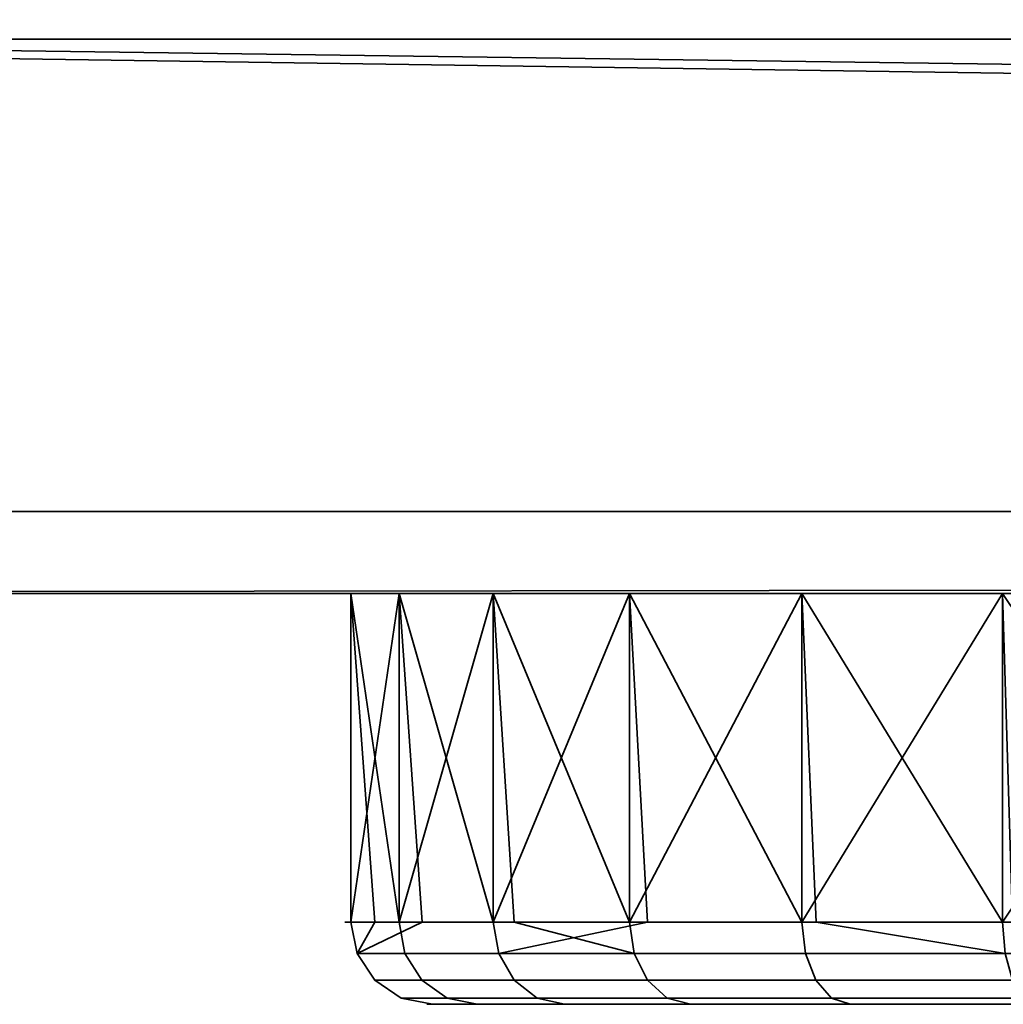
# Model space of a CAD drawing. Header units: millimetres. Extents: x -503 to 6703, y -110 to 193.
# Tile 667 of 1056: x 2611 to 2635, y -54 to -30. Entities that reach past the tile are written whole.
import ezdxf

# ---------------------------------------------------------------- set-up
doc = ezdxf.new("R2010")
doc.units = ezdxf.units.MM
doc.layers.add('151', color=7, linetype='Continuous', true_color=0xffffff)

# ---------------------------------------------------------------- blocks, each defined once
blk = doc.blocks.new('UG_SURFACE_210')
at = {"layer": '151', "color": 252, "linetype": 'Continuous', "lineweight": 35}
for points in [[(2620.322, -51.5, 1015.657), (2619.148, -43.5, 1021.178), (2622.617, -43.5, 1010.5)], [(2619.148, -43.5, 1021.178), (2619.735, -51.5, 1021.239), (2619.148, -51.5, 1026.822)], [(2619.148, -51.5, 1026.822), (2620.322, -43.5, 1032.344), (2619.148, -43.5, 1021.178)], [(2619.148, -51.5, 1026.822), (2620.883, -51.5, 1032.161), (2620.322, -43.5, 1032.344)], [(2620.322, -51.5, 1015.657), (2619.735, -51.5, 1021.239), (2619.148, -43.5, 1021.178)], [(2619.148, -43.5, 1021.178), (2638.367, -43.5, 1027.721), (2640.75, -43.5, 1025)], [(2640.75, -43.5, 1025), (2640.75, -43.5, 1012.5), (2622.617, -43.5, 1010.5), (2619.148, -43.5, 1021.178)], [(2619.148, -43.5, 1021.178), (2620.322, -43.5, 1032.344), (2637.289, -43.5, 1031.173), (2638.367, -43.5, 1027.721)], [(2622.617, -43.5, 1010.5), (2623.128, -51.5, 1010.795), (2620.322, -51.5, 1015.657)], [(2620.322, -43.5, 1032.344), (2620.883, -51.5, 1032.161), (2622.617, -51.5, 1037.5)], [(2622.617, -51.5, 1037.5), (2625.935, -43.5, 1042.067), (2620.322, -43.5, 1032.344)], [(2637.699, -43.5, 1034.767), (2637.289, -43.5, 1031.173), (2620.322, -43.5, 1032.344), (2625.935, -43.5, 1042.067)], [(2625.935, -51.5, 1005.934), (2622.617, -43.5, 1010.5), (2630.13, -43.5, 1002.156)], [(2622.617, -51.5, 1037.5), (2626.374, -51.5, 1041.672), (2625.935, -43.5, 1042.067)], [(2625.935, -51.5, 1005.934), (2623.128, -51.5, 1010.795), (2622.617, -43.5, 1010.5)], [(2640.75, -43.5, 1012.5), (2641.15, -43.5, 1010.491), (2630.13, -43.5, 1002.156), (2622.617, -43.5, 1010.5)], [(2630.13, -43.5, 1002.156), (2630.477, -51.5, 1002.634), (2625.935, -51.5, 1005.934)], [(2625.935, -43.5, 1042.067), (2626.374, -51.5, 1041.672), (2630.13, -51.5, 1045.843)], [(2630.13, -51.5, 1045.843), (2635.018, -43.5, 1048.666), (2625.935, -43.5, 1042.067)], [(2639.527, -43.5, 1037.888), (2637.699, -43.5, 1034.767), (2625.935, -43.5, 1042.067), (2635.018, -43.5, 1048.666)], [(2635.018, -51.5, 999.334), (2630.13, -43.5, 1002.156), (2640.386, -43.5, 997.59)], [(2630.13, -51.5, 1045.843), (2635.258, -51.5, 1048.127), (2635.018, -43.5, 1048.666)], [(2635.018, -51.5, 999.334), (2630.477, -51.5, 1002.634), (2630.13, -43.5, 1002.156)], [(2641.15, -43.5, 1010.491), (2642.288, -43.5, 1008.788), (2630.13, -43.5, 1002.156)], [(2642.288, -43.5, 1008.788), (2643.991, -43.5, 1007.65), (2640.386, -43.5, 997.59), (2630.13, -43.5, 1002.156)], [(2640.386, -43.5, 997.59), (2640.509, -51.5, 998.167), (2635.018, -51.5, 999.334)], [(2635.018, -43.5, 1048.666), (2635.258, -51.5, 1048.127), (2640.386, -51.5, 1050.41)], [(2640.386, -51.5, 1050.41), (2646, -43.5, 1051), (2635.018, -43.5, 1048.666)], [(2635.018, -43.5, 1048.666), (2642.461, -43.5, 1040.002), (2639.527, -43.5, 1037.888)], [(2635.018, -43.5, 1048.666), (2646, -43.5, 1051), (2646, -43.5, 1040.75), (2642.461, -43.5, 1040.002)], [(2619.299, -52.265, 1026.806), (2619.148, -51.5, 1026.822), (2619.735, -51.5, 1021.239)], [(2620.883, -51.5, 1032.161), (2619.148, -51.5, 1026.822), (2619.299, -52.265, 1026.806)], [(2619.299, -52.265, 1026.806), (2622.749, -52.265, 1037.424), (2622.617, -51.5, 1037.5), (2620.883, -51.5, 1032.161)], [(2619.735, -51.5, 1021.239), (2620.322, -51.5, 1015.657), (2620.466, -52.265, 1015.704), (2619.299, -52.265, 1026.806)], [(2626.048, -52.265, 1006.035), (2620.466, -52.265, 1015.704), (2620.322, -51.5, 1015.657), (2623.128, -51.5, 1010.795)], [(2626.374, -51.5, 1041.672), (2622.617, -51.5, 1037.5), (2622.749, -52.265, 1037.424)], [(2622.749, -52.265, 1037.424), (2630.219, -52.265, 1045.72), (2630.13, -51.5, 1045.843), (2626.374, -51.5, 1041.672)], [(2623.128, -51.5, 1010.795), (2625.935, -51.5, 1005.934), (2626.048, -52.265, 1006.035)], [(2635.08, -52.265, 999.473), (2626.048, -52.265, 1006.035), (2625.935, -51.5, 1005.934), (2630.477, -51.5, 1002.634)], [(2635.258, -51.5, 1048.127), (2630.13, -51.5, 1045.843), (2630.219, -52.265, 1045.72), (2640.418, -52.265, 1050.261)], [(2630.477, -51.5, 1002.634), (2635.018, -51.5, 999.334), (2635.08, -52.265, 999.473)], [(2646, -52.265, 997.152), (2635.08, -52.265, 999.473), (2635.018, -51.5, 999.334), (2640.509, -51.5, 998.167)], [(2620.879, -52.914, 1015.838), (2619.73, -52.914, 1026.761), (2619.299, -52.265, 1026.806), (2620.466, -52.265, 1015.704)], [(2619.73, -52.914, 1026.761), (2623.125, -52.914, 1037.207), (2622.749, -52.265, 1037.424), (2619.299, -52.265, 1026.806)], [(2626.37, -52.914, 1006.325), (2620.879, -52.914, 1015.838), (2620.466, -52.265, 1015.704), (2626.048, -52.265, 1006.035)], [(2623.125, -52.914, 1037.207), (2630.474, -52.914, 1045.37), (2630.219, -52.265, 1045.72), (2622.749, -52.265, 1037.424)], [(2635.256, -52.914, 999.869), (2626.37, -52.914, 1006.325), (2626.048, -52.265, 1006.035), (2635.08, -52.265, 999.473)], [(2630.474, -52.914, 1045.37), (2640.508, -52.914, 1049.837), (2640.418, -52.265, 1050.261), (2630.219, -52.265, 1045.72)], [(2621.496, -53.348, 1016.038), (2620.376, -53.348, 1026.693), (2619.73, -52.914, 1026.761), (2620.879, -52.914, 1015.838)], [(2620.376, -53.348, 1026.693), (2623.687, -53.348, 1036.883), (2623.125, -52.914, 1037.207), (2619.73, -52.914, 1026.761)], [(2626.853, -53.348, 1006.76), (2621.496, -53.348, 1016.038), (2620.879, -52.914, 1015.838), (2626.37, -52.914, 1006.325)], [(2623.687, -53.348, 1036.883), (2630.856, -53.348, 1044.845), (2630.474, -52.914, 1045.37), (2623.125, -52.914, 1037.207)], [(2635.52, -53.348, 1000.462), (2626.853, -53.348, 1006.76), (2626.37, -52.914, 1006.325), (2635.256, -52.914, 999.869)], [(2630.856, -53.348, 1044.845), (2640.643, -53.348, 1049.202), (2640.508, -52.914, 1049.837), (2630.474, -52.914, 1045.37)], [(2622.224, -53.5, 1016.275), (2621.137, -53.5, 1026.613), (2620.376, -53.348, 1026.693), (2621.496, -53.348, 1016.038)], [(2621.137, -53.5, 1026.613), (2624.349, -53.5, 1036.5), (2623.687, -53.348, 1036.883), (2620.376, -53.348, 1026.693)], [(2627.421, -53.5, 1007.272), (2622.224, -53.5, 1016.275), (2621.496, -53.348, 1016.038), (2626.853, -53.348, 1006.76)], [(2624.349, -53.5, 1036.5), (2631.305, -53.5, 1044.225), (2630.856, -53.348, 1044.845), (2623.687, -53.348, 1036.883)], [(2635.832, -53.5, 1001.161), (2627.421, -53.5, 1007.272), (2626.853, -53.348, 1006.76), (2635.52, -53.348, 1000.462)], [(2631.305, -53.5, 1044.225), (2640.802, -53.5, 1048.454), (2640.643, -53.348, 1049.202), (2630.856, -53.348, 1044.845)], [(2624.349, -53.5, 1036.5), (2621.137, -53.5, 1026.613), (2637.289, -53.5, 1031.173), (2637.699, -53.5, 1034.767)], [(2638.367, -53.5, 1027.721), (2637.289, -53.5, 1031.173), (2621.137, -53.5, 1026.613), (2622.224, -53.5, 1016.275)], [(2622.224, -53.5, 1016.275), (2627.421, -53.5, 1007.272), (2640.75, -53.5, 1012.5), (2640.75, -53.5, 1025)], [(2640.75, -53.5, 1025), (2638.367, -53.5, 1027.721), (2622.224, -53.5, 1016.275)], [(2631.305, -53.5, 1044.225), (2624.349, -53.5, 1036.5), (2637.699, -53.5, 1034.767), (2639.527, -53.5, 1037.888)], [(2627.421, -53.5, 1007.272), (2641.15, -53.5, 1010.491), (2640.75, -53.5, 1012.5)], [(2627.421, -53.5, 1007.272), (2635.832, -53.5, 1001.161), (2642.288, -53.5, 1008.788), (2641.15, -53.5, 1010.491)], [(2639.527, -53.5, 1037.888), (2642.461, -53.5, 1040.002), (2640.802, -53.5, 1048.454), (2631.305, -53.5, 1044.225)]]:
    blk.add_3dface(points, dxfattribs=at)
blk = doc.blocks.new('UG_SURFACE_211')
at = {"layer": '151', "color": 252, "linetype": 'Continuous', "lineweight": 35}
for points in [[(2619.148, -43.5, 1101.178), (2619.148, -51.5, 1101.178), (2620.322, -51.5, 1112.343), (2620.322, -43.5, 1112.343)], [(2622.617, -43.5, 1090.5), (2622.617, -51.5, 1090.5), (2619.148, -51.5, 1101.178), (2619.148, -43.5, 1101.178)], [(2636.965, -43.5, 1106.936), (2636.552, -43.5, 1103.007), (2619.148, -43.5, 1101.178), (2620.322, -43.5, 1112.343)], [(2636.552, -43.5, 1103.007), (2637.773, -43.5, 1099.25), (2622.617, -43.5, 1090.5), (2619.148, -43.5, 1101.178)], [(2620.322, -43.5, 1112.343), (2620.322, -51.5, 1112.343), (2625.935, -51.5, 1122.066), (2625.935, -43.5, 1122.066)], [(2638.94, -43.5, 1110.357), (2636.965, -43.5, 1106.936), (2620.322, -43.5, 1112.343), (2625.935, -43.5, 1122.066)], [(2630.13, -43.5, 1082.157), (2630.13, -51.5, 1082.157), (2622.617, -51.5, 1090.5), (2622.617, -43.5, 1090.5)], [(2630.13, -43.5, 1082.157), (2622.617, -43.5, 1090.5), (2637.773, -43.5, 1099.25), (2640.416, -43.5, 1096.314)], [(2625.935, -43.5, 1122.066), (2625.935, -51.5, 1122.066), (2635.018, -51.5, 1128.666), (2635.018, -43.5, 1128.666)], [(2625.935, -43.5, 1122.066), (2635.018, -43.5, 1128.666), (2642.136, -43.5, 1112.679), (2638.94, -43.5, 1110.357)], [(2640.386, -43.5, 1077.59), (2640.386, -51.5, 1077.59), (2630.13, -51.5, 1082.157), (2630.13, -43.5, 1082.157)], [(2640.416, -43.5, 1096.314), (2644.025, -43.5, 1094.708), (2640.386, -43.5, 1077.59), (2630.13, -43.5, 1082.157)], [(2635.018, -43.5, 1128.666), (2635.018, -51.5, 1128.666), (2646, -51.5, 1131), (2646, -43.5, 1131)], [(2635.018, -43.5, 1128.666), (2646, -43.5, 1131), (2646, -43.5, 1113.5), (2642.136, -43.5, 1112.679)], [(2620.322, -51.5, 1112.343), (2619.148, -51.5, 1101.178), (2619.299, -52.265, 1101.194), (2620.466, -52.265, 1112.296)], [(2619.148, -51.5, 1101.178), (2622.617, -51.5, 1090.5), (2622.749, -52.265, 1090.576), (2619.299, -52.265, 1101.194)], [(2625.935, -51.5, 1122.066), (2620.322, -51.5, 1112.343), (2620.466, -52.265, 1112.296), (2626.048, -52.265, 1121.965)], [(2622.617, -51.5, 1090.5), (2630.13, -51.5, 1082.157), (2630.219, -52.265, 1082.28), (2622.749, -52.265, 1090.576)], [(2635.018, -51.5, 1128.666), (2625.935, -51.5, 1122.066), (2626.048, -52.265, 1121.965), (2635.08, -52.265, 1128.527)], [(2630.13, -51.5, 1082.157), (2640.386, -51.5, 1077.59), (2640.418, -52.265, 1077.739), (2630.219, -52.265, 1082.28)], [(2646, -51.5, 1131), (2635.018, -51.5, 1128.666), (2635.08, -52.265, 1128.527), (2646, -52.265, 1130.848)], [(2620.466, -52.265, 1112.296), (2619.299, -52.265, 1101.194), (2619.73, -52.914, 1101.239), (2620.879, -52.914, 1112.162)], [(2619.299, -52.265, 1101.194), (2622.749, -52.265, 1090.576), (2623.125, -52.914, 1090.793), (2619.73, -52.914, 1101.239)], [(2626.048, -52.265, 1121.965), (2620.466, -52.265, 1112.296), (2620.879, -52.914, 1112.162), (2626.37, -52.914, 1121.675)], [(2622.749, -52.265, 1090.576), (2630.219, -52.265, 1082.28), (2630.474, -52.914, 1082.63), (2623.125, -52.914, 1090.793)], [(2635.08, -52.265, 1128.527), (2626.048, -52.265, 1121.965), (2626.37, -52.914, 1121.675), (2635.256, -52.914, 1128.131)], [(2630.219, -52.265, 1082.28), (2640.418, -52.265, 1077.739), (2640.508, -52.914, 1078.163), (2630.474, -52.914, 1082.63)], [(2620.879, -52.914, 1112.162), (2619.73, -52.914, 1101.239), (2620.376, -53.348, 1101.307), (2621.496, -53.348, 1111.962)], [(2619.73, -52.914, 1101.239), (2623.125, -52.914, 1090.793), (2623.687, -53.348, 1091.117), (2620.376, -53.348, 1101.307)], [(2626.37, -52.914, 1121.675), (2620.879, -52.914, 1112.162), (2621.496, -53.348, 1111.962), (2626.853, -53.348, 1121.24)], [(2623.125, -52.914, 1090.793), (2630.474, -52.914, 1082.63), (2630.856, -53.348, 1083.155), (2623.687, -53.348, 1091.117)], [(2635.256, -52.914, 1128.131), (2626.37, -52.914, 1121.675), (2626.853, -53.348, 1121.24), (2635.52, -53.348, 1127.538)], [(2630.474, -52.914, 1082.63), (2640.508, -52.914, 1078.163), (2640.643, -53.348, 1078.798), (2630.856, -53.348, 1083.155)], [(2621.496, -53.348, 1111.962), (2620.376, -53.348, 1101.307), (2621.137, -53.5, 1101.387), (2622.224, -53.5, 1111.725)], [(2620.376, -53.348, 1101.307), (2623.687, -53.348, 1091.117), (2624.349, -53.5, 1091.5), (2621.137, -53.5, 1101.387)], [(2626.853, -53.348, 1121.24), (2621.496, -53.348, 1111.962), (2622.224, -53.5, 1111.725), (2627.421, -53.5, 1120.728)], [(2623.687, -53.348, 1091.117), (2630.856, -53.348, 1083.155), (2631.305, -53.5, 1083.775), (2624.349, -53.5, 1091.5)], [(2635.52, -53.348, 1127.538), (2626.853, -53.348, 1121.24), (2627.421, -53.5, 1120.728), (2635.832, -53.5, 1126.839)], [(2630.856, -53.348, 1083.155), (2640.643, -53.348, 1078.798), (2640.802, -53.5, 1079.546), (2631.305, -53.5, 1083.775)], [(2622.224, -53.5, 1111.725), (2621.137, -53.5, 1101.387), (2636.552, -53.5, 1103.007), (2636.965, -53.5, 1106.936)], [(2621.137, -53.5, 1101.387), (2624.349, -53.5, 1091.5), (2637.773, -53.5, 1099.25), (2636.552, -53.5, 1103.007)], [(2627.421, -53.5, 1120.728), (2622.224, -53.5, 1111.725), (2636.965, -53.5, 1106.936), (2638.94, -53.5, 1110.357)], [(2640.416, -53.5, 1096.314), (2637.773, -53.5, 1099.25), (2624.349, -53.5, 1091.5), (2631.305, -53.5, 1083.775)], [(2638.94, -53.5, 1110.357), (2642.136, -53.5, 1112.679), (2635.832, -53.5, 1126.839), (2627.421, -53.5, 1120.728)], [(2631.305, -53.5, 1083.775), (2640.802, -53.5, 1079.546), (2644.025, -53.5, 1094.708), (2640.416, -53.5, 1096.314)]]:
    blk.add_3dface(points, dxfattribs=at)
blk = doc.blocks.new('UG_SURFACE_241')
at = {"layer": '151', "color": 35, "linetype": 'Continuous', "lineweight": 35}
for points in [[(3409, -30, 2017), (3409, -19.41, 2017), (2591, -19.41, 2017), (2591, -24.75, 2017)], [(2591, -24.75, 2017), (2591, -30, 2017), (3409, -30, 2017)], [(2591, -30), (2591, -25), (3409, -25), (3409, -30)], [(2578, -30, 2030), (2578, -43.5, 2030), (3422, -43.5, 2030), (3422, -42.218, 2030)], [(3422, -42.218, 2030), (3422, -30, 2030), (2578, -30, 2030)], [(2578, -30, 2030), (3422, -30, 2030), (3409, -30, 2017), (2591, -30, 2017)], [(3422, -41.5), (2578, -41.5), (2578, -30), (2591, -30)], [(3422, -41.5), (2591, -30), (3409, -30)], [(2578, -43.5, 2), (2578, -41.5), (3422, -41.5), (3422, -42.218, 0.718)], [(3422, -42.218, 0.718), (3422, -43.5, 2), (2578, -43.5, 2)], [(2578, -43.5, 2), (2636, -43.5, 1015), (2636, -43.5, 1032)], [(2578, -43.5, 2), (2636.761, -43.5, 1011.173), (2636, -43.5, 1015)], [(2636, -43.5, 1032), (2637.34, -43.5, 1099), (2578, -43.5, 2)], [(2578, -43.5, 2), (2638.929, -43.5, 1007.929), (2636.761, -43.5, 1011.173)], [(2578, -43.5, 2), (2646, -43.5, 1005), (2642.173, -43.5, 1005.761)], [(2642.173, -43.5, 1005.761), (2638.929, -43.5, 1007.929), (2578, -43.5, 2)], [(3422, -43.5, 2030), (2578, -43.5, 2030), (2641.933, -43.5, 1113.135), (2646, -43.5, 1114)], [(2578, -43.5, 2030), (2636.489, -43.5, 1107.09), (2638.569, -43.5, 1110.691)], [(2638.569, -43.5, 1110.691), (2641.933, -43.5, 1113.135), (2578, -43.5, 2030)], [(2578, -43.5, 2030), (2578, -43.5, 2), (2636.055, -43.5, 1102.955)], [(2637.34, -43.5, 1099), (2636.055, -43.5, 1102.955), (2578, -43.5, 2)], [(2636.055, -43.5, 1102.955), (2636.489, -43.5, 1107.09), (2578, -43.5, 2030)], [(2649.827, -43.5, 1005.761), (2646, -43.5, 1005), (2578, -43.5, 2), (3422, -43.5, 2)]]:
    blk.add_3dface(points, dxfattribs=at)

msp = doc.modelspace()

# ---------------------------------------------------------------- linework, layer by layer
at = {"layer": '151', "color": 252, "linetype": 'Continuous', "lineweight": -3, "true_color": 0x939598}
for p, q in [((2578, -30, 2030), (3422, -30, 2030)), ((2591, -30, 2017), (3409, -30, 2017)), ((2578, -41.5), (3422, -41.5)), ((3422, -43.5, 2), (2578, -43.5, 2)), ((3422, -43.5, 2030), (2578, -43.5, 2030))]:
    msp.add_line(p, q, dxfattribs=at)
at = {"layer": '151', "color": 252, "linetype": 'Continuous', "lineweight": -3, "true_color": 0x939598, "extrusion": (0, 1, 0)}
msp.add_circle((-2646, 1024, -43.5), 27, dxfattribs=at)
at = {"layer": '151', "color": 252, "linetype": 'Continuous', "lineweight": -3, "true_color": 0x939598, "extrusion": (0, -1, 0)}
for centre, radius in [((2646, 1104, 43.5), 27), ((2646, 1024, 53.5), 25)]:
    msp.add_circle(centre, radius, dxfattribs=at)
at = {"layer": '151', "color": 252, "linetype": 'Continuous', "lineweight": -3, "true_color": 0x939598, "extrusion": (0, 1, -9.91271e-16)}
msp.add_circle((-2646, 1104, -51.5), 27, dxfattribs=at)
at = {"layer": '151', "color": 252, "linetype": 'Continuous', "lineweight": -3, "true_color": 0x939598, "extrusion": (0, 1, -1.73472e-16)}
msp.add_circle((-2646, 1024, -51.5), 27, dxfattribs=at)
at = {"layer": '151', "color": 252, "linetype": 'Continuous', "lineweight": -3, "true_color": 0x939598, "extrusion": (0, -1, 6.93889e-16)}
msp.add_circle((2646, 1104, 53.5), 25, dxfattribs=at)

# ---------------------------------------------------------------- block references
at = {"layer": '151', "color": 252, "linetype": 'Continuous', "lineweight": -3, "true_color": 0x939598}
for name in ['UG_SURFACE_241', 'UG_SURFACE_210', 'UG_SURFACE_211']:
    msp.add_blockref(name, (0, 0), dxfattribs=at)

doc.saveas('drawing.dxf')
